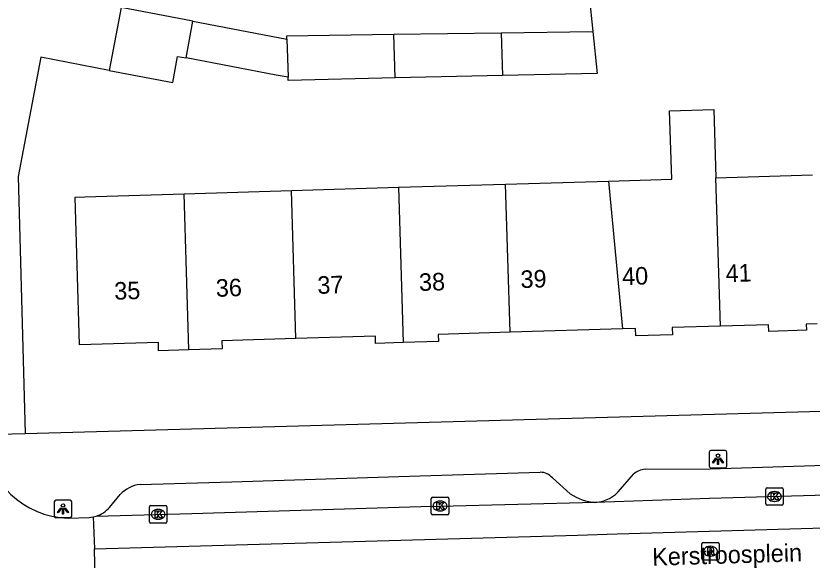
# Model space of a CAD drawing. Extents: x 162250 to 162654, y 380744 to 381605.
# Drawn here: x 162376.95 to 162422.34, y 381208.05 to 381239.09 of the extents above; entities that cross this region are included whole.
import ezdxf

# ---------------------------------------------------------------- set-up
doc = ezdxf.new("R2010")
doc.units = 0
for name, color, linetype in [('IMGEO_Kolk', 7, 'Continuous'), ('IMGEO_Lichtpunt', 7, 'Continuous'), ('IMGEO_Openbare_ruimte_label', 7, 'Continuous'), ('IMGEO_Pand', 7, 'Continuous'), ('IMGEO_Pand_nummerreeks', 7, 'Continuous'), ('IMGEO_Rijbaan_lokaal_gesloten', 7, 'Continuous'), ('IMGEO_Rioolput', 7, 'Continuous'), ('IMGEO_Voetpad_open', 7, 'Continuous'), ('IMGEO_Woonerf_open', 7, 'Continuous')]:
    doc.layers.add(name, color=color, linetype=linetype)

msp = doc.modelspace()

# ---------------------------------------------------------------- linework, layer by layer
at = {"layer": 'IMGEO_Kolk'}
for p, q in [((162419.698, 381211.252), (162419.698, 381212.104)), ((162419.773, 381212.178), (162420.625, 381212.178)), ((162420.699, 381212.104), (162420.699, 381211.252)), ((162420.186, 381211.958), (162420.211, 381211.958)), ((162400.63, 381210.708), (162400.63, 381211.56)), ((162400.705, 381211.634), (162401.557, 381211.634)), ((162401.118, 381211.414), (162401.143, 381211.414)), ((162401.631, 381211.56), (162401.631, 381210.708)), ((162420.209, 381211.398), (162420.184, 381211.398)), ((162384.557, 381210.232), (162384.557, 381211.084)), ((162384.632, 381211.158), (162385.484, 381211.158)), ((162385.045, 381210.938), (162385.07, 381210.938)), ((162385.558, 381211.084), (162385.558, 381210.232)), ((162401.141, 381210.854), (162401.116, 381210.854)), ((162420.625, 381211.178), (162419.773, 381211.178)), ((162385.068, 381210.378), (162385.043, 381210.378)), ((162401.557, 381210.634), (162400.705, 381210.634)), ((162385.484, 381210.158), (162384.632, 381210.158))]:
    msp.add_line(p, q, dxfattribs=at)
for points in [[(162419.698, 381211.252), (162419.698, 381212.104)], [(162419.773, 381212.178), (162420.625, 381212.178)], [(162420.699, 381212.104), (162420.699, 381211.252)], [(162420.019, 381211.878), (162420.142, 381211.878), (162420.142, 381211.727), (162420.272, 381211.878), (162420.436, 381211.878), (162420.29, 381211.727), (162420.443, 381211.478), (162420.291, 381211.478), (162420.206, 381211.642), (162420.142, 381211.575), (162420.142, 381211.478), (162420.019, 381211.478), (162420.019, 381211.878)], [(162400.63, 381210.708), (162400.63, 381211.56)], [(162400.705, 381211.634), (162401.557, 381211.634)], [(162400.951, 381211.334), (162401.074, 381211.334), (162401.074, 381211.183), (162401.204, 381211.334), (162401.368, 381211.334), (162401.222, 381211.183), (162401.375, 381210.934), (162401.223, 381210.934), (162401.138, 381211.098), (162401.074, 381211.031), (162401.074, 381210.934), (162400.951, 381210.934), (162400.951, 381211.334)], [(162401.631, 381211.56), (162401.631, 381210.708)], [(162384.557, 381210.232), (162384.557, 381211.084)], [(162384.632, 381211.158), (162385.484, 381211.158)], [(162384.878, 381210.858), (162385.001, 381210.858), (162385.001, 381210.707), (162385.131, 381210.858), (162385.295, 381210.858), (162385.149, 381210.707), (162385.302, 381210.458), (162385.15, 381210.458), (162385.065, 381210.622), (162385.001, 381210.555), (162385.001, 381210.458), (162384.878, 381210.458), (162384.878, 381210.858)], [(162385.558, 381211.084), (162385.558, 381210.232)], [(162420.625, 381211.178), (162419.773, 381211.178)], [(162401.557, 381210.634), (162400.705, 381210.634)], [(162385.484, 381210.158), (162384.632, 381210.158)]]:
    msp.add_lwpolyline(points, dxfattribs=at)
for centre, start, end in [((162419.775, 381212.102), 91.552, 178.448), ((162419.775, 381212.102), 91.552, 178.448), ((162420.623, 381212.102), 1.552, 88.448), ((162420.623, 381212.102), 1.552, 88.448), ((162400.707, 381211.558), 91.552, 178.448), ((162400.707, 381211.558), 91.552, 178.448), ((162401.555, 381211.558), 1.552, 88.448), ((162401.555, 381211.558), 1.552, 88.448), ((162419.775, 381211.254), 181.552, 268.448), ((162419.775, 381211.254), 181.552, 268.448), ((162420.623, 381211.254), 271.552, 358.448), ((162420.623, 381211.254), 271.552, 358.448), ((162384.634, 381211.082), 91.552, 178.448), ((162384.634, 381211.082), 91.552, 178.448), ((162385.482, 381211.082), 1.552, 88.448), ((162385.482, 381211.082), 1.552, 88.448), ((162400.707, 381210.71), 181.552, 268.448), ((162400.707, 381210.71), 181.552, 268.448), ((162401.555, 381210.71), 271.552, 358.448), ((162401.555, 381210.71), 271.552, 358.448), ((162384.634, 381210.234), 181.552, 268.448), ((162384.634, 381210.234), 181.552, 268.448), ((162385.482, 381210.234), 271.552, 358.448), ((162385.482, 381210.234), 271.552, 358.448)]:
    msp.add_arc(centre, 0.0765, start, end, dxfattribs=at)
for centre, major_axis, ratio, start_param, end_param in [((162420.185, 381211.678), (-0.387, 0.002), 0.722429, 4.712389, 7.853982), ((162420.21, 381211.678), (-0.39, 0.002), 0.717154, 1.570796, 4.712389), ((162401.117, 381211.134), (-0.387, 0.002), 0.722429, 4.712389, 7.853982), ((162401.142, 381211.134), (-0.39, 0.002), 0.717154, 1.570796, 4.712389), ((162385.044, 381210.658), (-0.387, 0.002), 0.722429, 4.712389, 7.853982), ((162385.069, 381210.658), (-0.39, 0.002), 0.717154, 1.570796, 4.712389)]:
    msp.add_ellipse(centre, major_axis=major_axis, ratio=ratio, start_param=start_param, end_param=end_param, dxfattribs=at)
at = {"layer": 'IMGEO_Lichtpunt'}
for p, q in [((162416.481, 381214.211), (162416.481, 381213.404)), ((162416.481, 381214.211), (162416.481, 381213.404)), ((162417.383, 381214.306), (162416.575, 381214.306)), ((162417.383, 381214.306), (162416.575, 381214.306)), ((162417.477, 381213.404), (162417.477, 381214.211)), ((162417.477, 381213.404), (162417.477, 381214.211)), ((162416.575, 381213.31), (162417.383, 381213.31)), ((162416.575, 381213.31), (162417.383, 381213.31)), ((162379.133, 381211.371), (162379.133, 381210.564)), ((162379.133, 381211.371), (162379.133, 381210.564)), ((162380.035, 381211.466), (162379.227, 381211.466)), ((162380.035, 381211.466), (162379.227, 381211.466)), ((162380.129, 381210.564), (162380.129, 381211.371)), ((162380.129, 381210.564), (162380.129, 381211.371)), ((162379.227, 381210.47), (162380.035, 381210.47)), ((162379.227, 381210.47), (162380.035, 381210.47))]:
    msp.add_line(p, q, dxfattribs=at)
for points in [[(162416.855, 381213.875), (162416.894, 381213.847), (162416.706, 381213.585), (162416.668, 381213.612), (162416.855, 381213.875)], [(162416.957, 381213.827), (162417.004, 381213.827), (162417.004, 381213.505), (162416.957, 381213.505), (162416.957, 381213.827)], [(162417.067, 381213.847), (162417.105, 381213.874), (162417.292, 381213.612), (162417.253, 381213.584), (162417.067, 381213.847)], [(162379.507, 381211.035), (162379.546, 381211.007), (162379.358, 381210.745), (162379.32, 381210.772), (162379.507, 381211.035)], [(162379.609, 381210.987), (162379.656, 381210.987), (162379.656, 381210.665), (162379.609, 381210.665), (162379.609, 381210.987)], [(162379.719, 381211.007), (162379.757, 381211.034), (162379.944, 381210.772), (162379.905, 381210.744), (162379.719, 381211.007)]]:
    msp.add_lwpolyline(points, dxfattribs=at)
for centre in [(162416.98, 381214.009), (162379.632, 381211.169)]:
    msp.add_circle(centre, 0.0994, dxfattribs=at)
for centre, start, end in [((162416.575, 381214.211), 90, 180), ((162416.575, 381214.211), 90, 180), ((162417.383, 381214.211), 0, 90), ((162417.383, 381214.211), 0, 90), ((162416.575, 381213.404), 180, 270), ((162416.575, 381213.404), 180, 270), ((162417.383, 381213.404), 270, 0), ((162417.383, 381213.404), 270, 360), ((162379.227, 381211.371), 90, 180), ((162379.227, 381211.371), 90, 180), ((162380.035, 381211.371), 0, 90), ((162380.035, 381211.371), 0, 90), ((162379.227, 381210.564), 180, 270), ((162379.227, 381210.564), 180, 270), ((162380.035, 381210.564), 270, 0), ((162380.035, 381210.564), 270, 360)]:
    msp.add_arc(centre, 0.0946, start, end, dxfattribs=at)
at = {"layer": 'IMGEO_Pand'}
for points in [[(162382.948, 381239.57), (162382.262, 381235.985)], [(162387.032, 381238.789), (162382.948, 381239.57)], [(162386.653, 381236.694), (162387.032, 381238.789)], [(162387.032, 381238.789), (162392.397, 381237.763)], [(162392.397, 381237.763), (162392.396, 381237.81), (162392.392, 381237.959), (162398.503, 381238.045)], [(162398.503, 381238.045), (162404.613, 381238.131)], [(162398.577, 381235.553), (162398.503, 381238.045)], [(162404.613, 381238.131), (162409.844, 381238.205)], [(162404.613, 381238.131), (162404.685, 381235.691)], [(162409.844, 381238.205), (162410.094, 381235.813), (162404.685, 381235.691)], [(162392.397, 381237.763), (162392.462, 381235.589)], [(162382.262, 381235.985), (162385.89, 381235.295), (162386.154, 381236.776), (162386.653, 381236.694)], [(162392.462, 381235.589), (162391.782, 381235.719), (162386.653, 381236.694)], [(162398.577, 381235.553), (162392.467, 381235.416), (162392.462, 381235.589)], [(162404.685, 381235.691), (162398.577, 381235.553)], [(162410.739, 381229.672), (162414.337, 381229.78), (162414.221, 381233.67), (162416.743, 381233.745), (162416.859, 381229.856)], [(162416.859, 381229.856), (162422.371, 381230.021)], [(162417.112, 381221.391), (162416.859, 381229.856)], [(162398.762, 381229.314), (162404.869, 381229.497)], [(162404.869, 381229.497), (162410.739, 381229.672)], [(162405.12, 381221.047), (162404.869, 381229.497)], [(162410.739, 381229.672), (162411.534, 381221.239)], [(162386.81, 381220.047), (162385.084, 381219.996), (162385.07, 381220.457), (162380.569, 381220.322), (162380.317, 381228.762), (162380.883, 381228.779), (162386.546, 381228.948)], [(162386.546, 381228.948), (162392.654, 381229.131)], [(162386.81, 381220.047), (162386.546, 381228.948)], [(162392.654, 381229.131), (162398.762, 381229.314)], [(162392.905, 381220.684), (162392.654, 381229.131)], [(162398.762, 381229.314), (162399.025, 381220.46)], [(162411.534, 381221.239), (162405.12, 381221.047)], [(162417.112, 381221.391), (162414.366, 381221.309), (162414.378, 381220.904), (162412.29, 381220.842), (162412.277, 381221.261), (162411.534, 381221.239)], [(162422.625, 381221.529), (162422.014, 381221.51), (162422.025, 381221.16), (162419.872, 381221.096), (162419.861, 381221.473), (162417.112, 381221.391)], [(162399.025, 381220.46), (162397.458, 381220.413), (162397.446, 381220.82), (162392.905, 381220.684)], [(162405.12, 381221.047), (162401.021, 381220.925), (162401.033, 381220.52), (162399.025, 381220.46)], [(162392.905, 381220.684), (162388.695, 381220.558), (162388.709, 381220.104), (162386.81, 381220.047)]]:
    msp.add_lwpolyline(points, dxfattribs=at)
at = {"layer": 'IMGEO_Rijbaan_lokaal_gesloten'}
for points in [[(162409.993, 381211.345), (162416.495, 381211.579), (162442.593, 381212.327), (162453.821, 381212.653)], [(162381.517, 381210.554), (162386.979, 381210.713), (162400.034, 381211.098), (162401.131, 381211.133), (162409.993, 381211.345)], [(162381.43, 381208.683), (162408.962, 381209.481), (162411.235, 381209.547), (162453.857, 381210.783)], [(162379.916, 381210.447), (162381.114, 381210.477), (162381.351, 381210.51)], [(162381.351, 381210.51), (162381.517, 381210.554)], [(162381.351, 381210.51), (162381.43, 381208.683)], [(162381.477, 381205.975), (162381.43, 381208.683)]]:
    msp.add_lwpolyline(points, dxfattribs=at)
msp.add_arc((162380.015, 381215.273), 4.827, 182.5542, 268.8207, dxfattribs=at)
at = {"layer": 'IMGEO_Rioolput'}
for p, q in [((162416.051, 381208.129), (162416.051, 381208.981)), ((162416.126, 381209.055), (162416.978, 381209.055)), ((162417.052, 381208.981), (162417.052, 381208.129)), ((162416.539, 381208.835), (162416.564, 381208.835)), ((162416.978, 381208.055), (162416.126, 381208.055)), ((162416.562, 381208.275), (162416.537, 381208.275))]:
    msp.add_line(p, q, dxfattribs=at)
for points in [[(162416.051, 381208.129), (162416.051, 381208.981)], [(162416.126, 381209.055), (162416.978, 381209.055)], [(162417.052, 381208.981), (162417.052, 381208.129)], [(162416.64, 381208.753), (162416.388, 381208.755), (162416.388, 381208.355)], [(162416.388, 381208.355), (162416.512, 381208.355), (162416.512, 381208.517), (162416.523, 381208.517)], [(162416.566, 381208.674), (162416.512, 381208.674), (162416.512, 381208.593)], [(162416.512, 381208.593), (162416.564, 381208.593)], [(162416.57, 381208.488), (162416.641, 381208.355), (162416.781, 381208.355), (162416.716, 381208.481)], [(162416.978, 381208.055), (162416.126, 381208.055)]]:
    msp.add_lwpolyline(points, dxfattribs=at)
for centre, radius, start, end in [((162416.128, 381208.979), 0.0765, 91.552, 178.448), ((162416.128, 381208.979), 0.0765, 91.552, 178.448), ((162416.976, 381208.979), 0.0765, 1.552, 88.448), ((162416.976, 381208.979), 0.0765, 1.552, 88.448), ((162416.522, 381208.464), 0.0533, 26.0293, 88.6989), ((162416.548, 381208.782), 0.19, 274.7715, 282.9687), ((162416.572, 381208.578), 0.0964, 77.0061, 93.1865), ((162416.586, 381208.635), 0.0378, 276.6634, 79.6772), ((162416.639, 381208.643), 0.109, 350.3612, 89.416), ((162416.637, 381208.643), 0.112, 277.5842, 350.9817), ((162416.621, 381208.428), 0.108, 29.5134, 73.7905), ((162416.128, 381208.131), 0.0765, 181.552, 268.448), ((162416.128, 381208.131), 0.0765, 181.552, 268.448), ((162416.976, 381208.131), 0.0765, 271.552, 358.448), ((162416.976, 381208.131), 0.0765, 271.552, 358.448)]:
    msp.add_arc(centre, radius, start, end, dxfattribs=at)
for centre, major_axis, ratio, start_param, end_param in [((162416.538, 381208.555), (-0.387, 0.002), 0.722429, 4.712389, 7.853982), ((162416.563, 381208.555), (-0.39, 0.002), 0.717154, 1.570796, 4.712389)]:
    msp.add_ellipse(centre, major_axis=major_axis, ratio=ratio, start_param=start_param, end_param=end_param, dxfattribs=at)
at = {"layer": 'IMGEO_Voetpad_open'}
for points in [[(162409, 381246.281), (162409.844, 381238.205)], [(162377.478, 381215.273), (162452.018, 381217.357), (162460.124, 381217.537)], [(162375.189, 381215.21), (162377.478, 381215.273)], [(162412.829, 381213.238), (162416.534, 381213.265), (162446.377, 381214.198), (162451.217, 381214.335)], [(162384.028, 381212.357), (162389.255, 381212.518), (162399.973, 381212.851), (162406.848, 381213.062)], [(162407.538, 381212.733), (162408.552, 381211.829)], [(162411.428, 381212.093), (162412.156, 381212.954)], [(162382.282, 381211.052), (162382.899, 381211.789)]]:
    msp.add_lwpolyline(points, dxfattribs=at)
for centre, radius, start, end in [((162406.829, 381212.134), 0.929, 40.2011, 88.8142), ((162412.942, 381212.03), 1.213, 95.363, 130.3956), ((162384.189, 381210.631), 1.733, 95.3233, 138.0906), ((162409.88, 381213.312), 1.971, 273.2891, 321.7729), ((162410.146, 381214.189), 2.848, 235.9569, 266.911), ((162380.984, 381212.209), 1.738, 287.8419, 318.2847)]:
    msp.add_arc(centre, radius, start, end, dxfattribs=at)
at = {"layer": 'IMGEO_Woonerf_open'}
msp.add_lwpolyline([(162382.262, 381235.985), (162378.369, 381236.744), (162377.073, 381229.937), (162377.478, 381215.273)], dxfattribs=at)

# ---------------------------------------------------------------- texts
at = {"layer": 'IMGEO_Openbare_ruimte_label'}
msp.add_text('Kerstroosplein', height=1, rotation=1.7184, dxfattribs=at).set_placement((162413.24, 381207.727))
at = {"layer": 'IMGEO_Pand_nummerreeks'}
for s, p in [('41', (162417.424, 381223.905)), ('38', (162399.942, 381223.401)), ('39', (162405.73, 381223.567)), ('40', (162411.524, 381223.734)), ('35', (162382.566, 381222.9)), ('36', (162388.357, 381223.067)), ('37', (162394.148, 381223.234))]:
    msp.add_text(s, height=1, rotation=1.6497, dxfattribs=at).set_placement(p)

doc.saveas('drawing.dxf')
